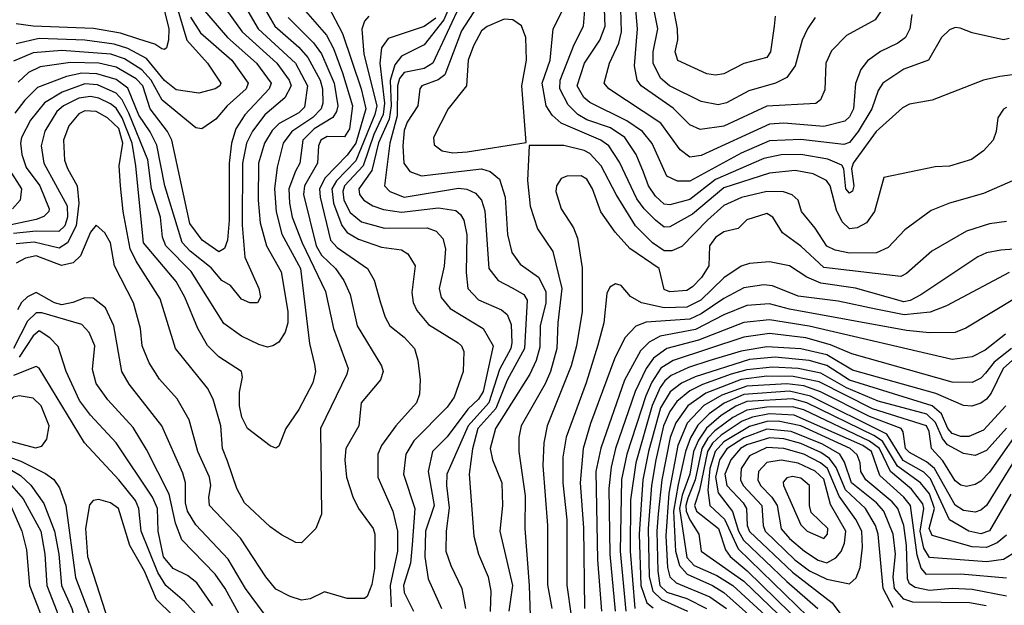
# Model space of a CAD drawing. Extents: x 501367 to 657802, y 482273 to 547541.
# Tile 315 of 656: x 590837 to 594287, y 511956 to 514007. Entities that reach past the tile are written whole.
import ezdxf

# ---------------------------------------------------------------- set-up
doc = ezdxf.new("R2010")
doc.units = 0

msp = doc.modelspace()

# ---------------------------------------------------------------- linework, layer by layer
at = {"layer": '0CON20XD'}
for points in [[(592375, 514126.8), (592323.3, 514006.7), (592255, 513919.1), (592175, 513879.4), (592151.3, 513848.7), (592135.3, 513794.7), (592139.4, 513705), (592131.5, 513658.5), (592095, 513575.2), (592070.9, 513479.1), (592026, 513415), (592028.3, 513395), (592042.7, 513375), (592074.6, 513354.6), (592111.8, 513341.8), (592175, 513332.6), (592305, 513347.5), (592365, 513338.8), (592382.4, 513325), (592393.5, 513305), (592403.9, 513253.9), (592402.1, 513122.1), (592407.2, 513065), (592445.5, 513025.5), (592525, 512991.1), (592544.9, 512974.9), (592559, 512939), (592562.3, 512875), (592558.6, 512855), (592518.6, 512781.4), (592480.9, 512665), (592408.7, 512585), (592334.5, 512415), (592332.9, 512375), (592342.6, 512297.4), (592331.6, 512215), (592330.8, 512145), (592347.8, 512095), (592386.9, 512015), (592398.8, 511945)], [(594305, 513941.4), (594285, 513937.1), (594175, 513961.5), (594132.7, 513977.3), (594115, 513979.2), (594095, 513972), (594067.5, 513945), (594021.4, 513865), (593935, 513833.5), (593861.3, 513785), (593845, 513759.4), (593823.8, 513695), (593775.8, 513615), (593745, 513576.4), (593725, 513569.7), (593575, 513587.1), (593465, 513582.9), (593365, 513539.9), (593185, 513441), (593142, 513442), (593105, 513459.1), (593053.5, 513573.5), (593019.6, 513615), (592965, 513653.1), (592835, 513716.5), (592814.4, 513735), (592791.2, 513775), (592816.6, 513855), (592870.4, 513935), (592888.3, 513985), (592882.6, 514135)], [(593861.1, 514045), (593835, 514006.4), (593735, 513951.5), (593682.4, 513897.6), (593661.9, 513855), (593658.8, 513761.2), (593643.1, 513726.9), (593626.6, 513713.4), (593455.4, 513704.6), (593305, 513634.1), (593222, 513622), (593185, 513638.4), (593126.9, 513696.9), (593015.3, 513775), (593001.2, 513795), (592991.9, 513845), (593002.2, 513975), (592988.3, 514138.3)], [(591375, 514098), (591423.3, 513935), (591495.3, 513855), (591542.5, 513785), (591538.9, 513775), (591521.9, 513765), (591465, 513749.4), (591385, 513761.5), (591345, 513794), (591281, 513871), (591216.3, 513906.3), (591168.3, 513921.7), (591065, 513935.5), (590905, 513941.1), (590825, 513923.1)], [(593963.6, 514025), (593956, 513975), (593940.8, 513945), (593914.8, 513925.2), (593854.1, 513895.9), (593807.5, 513862.5), (593785, 513832.2), (593765.9, 513784.1), (593758.6, 513695), (593745, 513667.1), (593728.2, 513651.8), (593655, 513633), (593515, 513644.6), (593465, 513641.4), (593225, 513531.2), (593185, 513525.3), (593151.6, 513551.6), (593084.4, 513644.4), (592902, 513765), (592884.7, 513785), (592903.9, 513855), (592936.5, 513925), (592946, 513965), (592942.8, 514085)], [(591620.7, 514065), (591672.5, 513975), (591803.2, 513855), (591846.2, 513775), (591835, 513700.2), (591815, 513680.7), (591747, 513643), (591721.5, 513618.5), (591695.5, 513575), (591674.2, 513505), (591672.7, 513375), (591679.6, 513295), (591702.3, 513215), (591753.7, 513123.7), (591776.3, 512985), (591776.7, 512945), (591766.9, 512913.1), (591745, 512877.8), (591724, 512865), (591705, 512859.6), (591675, 512869.7), (591615, 512898.6), (591553.1, 512943.1), (591438.4, 513125), (591349, 513215), (591338.2, 513245), (591331, 513315), (591298.9, 513415), (591286.6, 513516.6), (591220, 513679.9), (591196.2, 513726.2), (591175, 513749.2), (591109.3, 513779.3), (591065, 513782.7), (590986.3, 513753.7), (590924.3, 513715.7), (590875.1, 513654.9), (590843.8, 513595), (590839.8, 513575), (590844.2, 513535), (590859.5, 513489.5), (590907.9, 513425), (590940, 513345), (590939.1, 513335), (590921.7, 513318.3), (590895, 513307.5), (590735, 513273.9)], [(591690.2, 514055), (591731, 513985), (591815, 513910.8), (591846.8, 513875), (591890, 513795), (591898, 513765), (591899.5, 513715), (591893.3, 513695), (591864.2, 513665), (591790.9, 513615), (591760, 513575), (591739, 513491), (591729.9, 513415), (591735.5, 513334.5), (591755.8, 513255.8), (591821.3, 513135), (591852.9, 512872.9), (591870.5, 512799.5), (591873.9, 512775), (591864, 512735), (591815, 512641.4), (591770, 512575), (591745, 512513.3), (591735, 512506.7), (591715, 512513.8), (591635, 512575.6), (591615.3, 512615), (591606.9, 512655), (591607.5, 512702.5), (591618.5, 512755), (591614.5, 512775), (591535, 512825.9), (591495.5, 512865.5), (591461.7, 512925), (591416, 513035), (591385, 513090.3), (591271.6, 513225), (591244.2, 513495), (591230.8, 513575), (591196.8, 513663.2), (591175, 513696.8), (591155, 513712.9), (591115, 513731.9), (591085, 513738.5), (591045, 513732.8), (590990.7, 513705), (590967.9, 513685), (590925, 513616.9), (590912.3, 513565), (590922, 513505), (591003.6, 513355), (591004.9, 513315), (590994.9, 513285), (590974.6, 513265.4), (590895, 513266.4), (590815, 513258.3)], [(591544.8, 514065), (591616.6, 513965), (591738.8, 513855), (591781.7, 513795), (591788.5, 513775), (591766.2, 513733.8), (591695.7, 513674.3), (591652.9, 513617.1), (591631.7, 513575), (591617.4, 513505), (591616.9, 513286.9), (591626.7, 513175), (591675.5, 513065), (591680.8, 513035), (591670, 513015), (591644.2, 513015.8), (591615, 513028.2), (591576, 513076), (591545, 513093.9), (591508.3, 513138.3), (591435, 513196.8), (591406.7, 513226.7), (591345.7, 513425), (591317.4, 513567.4), (591294.4, 513614.4), (591255, 513672.4), (591216.7, 513766.8), (591175, 513797.1), (591107.9, 513817.9), (591055, 513820.3), (591001.4, 513808.6), (590899.9, 513770.1), (590854.7, 513725.3), (590820, 513680.1)], [(591814.1, 514065), (591912.6, 513952.6), (591936.8, 513906.8), (591968.5, 513821.5), (592003.1, 513705), (591992.4, 513625), (591975, 513596.8), (591915, 513597.7), (591892, 513585), (591884.8, 513565), (591880.9, 513505), (591835.1, 513425), (591831.5, 513395), (591875.8, 513215), (591895, 513181.9), (591943.3, 513135), (591973.6, 513093.6), (591995.3, 513044.7), (592019.7, 512935), (592104.6, 512795), (592111.1, 512775), (592102.1, 512745), (592033.8, 512665), (592025.4, 512585), (591979.7, 512505), (591976.6, 512465), (591982.8, 512405), (592004.5, 512335.5), (592024.6, 512295), (592075.3, 512225), (592081.6, 512205), (592080.8, 512085), (592070.8, 512029.2), (592055, 511986.2), (592045, 511980), (591985, 511980), (591905, 512002.9), (591855, 511978.5), (591825, 511973.8), (591785, 511986.2), (591735, 512012.7), (591699.4, 512055), (591611.4, 512191.4), (591502.5, 512305), (591500, 512335), (591507, 512375), (591502.6, 512405), (591461.9, 512495), (591431.4, 512605), (591389.4, 512679.4), (591327.4, 512747.4), (591290.6, 512805), (591265.8, 512865), (591260.3, 512925), (591235.8, 513015.8), (591169.2, 513145), (591156, 513225), (591135, 513260.6), (591105, 513286.9), (591085, 513263.1), (591050.2, 513179.8), (591024.5, 513155.5), (590983.5, 513146.5), (590895, 513180.4), (590857.8, 513172.2), (590825, 513154.8)], [(591337.8, 514065), (591359.9, 513975), (591359.1, 513935), (591351.1, 513908.9), (591345, 513902.7), (591335, 513904.6), (591311.1, 513921.1), (591255, 513938.6), (591190.1, 513960.1), (591095.8, 513975.8), (590884.4, 513984.4), (590825, 513992.8)], [(591470.3, 514055), (591565.8, 513945), (591666.7, 513855), (591718.5, 513785), (591711.3, 513765), (591625.9, 513674.1), (591594.9, 513625.1), (591579.5, 513575), (591571.7, 513505), (591570.7, 513305), (591564.9, 513235.1), (591555, 513205.8), (591535, 513194.4), (591477.1, 513235), (591433.1, 513293.1), (591370.5, 513585), (591354.8, 513615), (591294.5, 513695), (591268.9, 513775), (591245, 513800.2), (591175, 513841), (591115, 513854.7), (591015, 513857), (590908.4, 513841.6), (590868.4, 513821.6), (590831.5, 513788.5)], [(591918.4, 514055), (591968.8, 513958.8), (592033.5, 513765), (592050, 513695), (592014.7, 513575), (591985, 513533), (591907.3, 513452.7), (591888.2, 513415), (591890.1, 513385), (591926.5, 513235), (591949.7, 513209.7), (592055.9, 513135), (592079.2, 513095), (592102.1, 513015), (592118.1, 512965), (592134.7, 512935), (592185, 512894.7), (592221.2, 512855), (592232.4, 512815), (592240, 512745), (592238.3, 512695), (592227.1, 512665), (592155, 512584.6), (592104.7, 512515), (592091.9, 512485), (592092.6, 512405), (592144.8, 512285), (592161.6, 512215), (592161.5, 512145), (592134.9, 512025), (592139.1, 511950.9)], [(592385, 514069.4), (592284.5, 513855), (592255, 513836.2), (592185, 513821.6), (592168.6, 513801.4), (592160.9, 513775), (592159.5, 513670.5), (592134, 513575), (592115.8, 513425.7), (592134, 513405), (592185, 513385.1), (592375, 513417.5), (592403.8, 513413.8), (592435, 513398.9), (592455, 513375.5), (592467.1, 513337.1), (592481.6, 513135), (592513.9, 513093.9), (592565, 513066.6), (592603.6, 513045), (592615.2, 513025), (592606.5, 512855), (592545, 512744.8), (592505.5, 512645), (592442.9, 512575), (592424, 512504), (592412, 512415), (592428.5, 512198.5), (592445.3, 512135), (592479.1, 512055), (592488.7, 512005), (592485.4, 511934.6)], [(592439.2, 514050.8), (592385, 513968.4), (592326.6, 513813.4), (592303.8, 513796.2), (592246.7, 513775), (592238.9, 513765), (592231.9, 513705), (592195, 513647.8), (592185, 513618.6), (592180.2, 513565), (592183.6, 513505), (592204.8, 513474.8), (592245, 513459.6), (592455, 513484.8), (592485.9, 513475.9), (592518.3, 513448.3), (592538.5, 513385), (592546.7, 513255), (592562.1, 513192.1), (592590.8, 513150.8), (592655, 513104.7), (592681.1, 513055), (592680.8, 513015), (592661.1, 512935), (592659.6, 512860.4), (592646.7, 512813.4), (592625.1, 512764.9), (592504.4, 512575), (592486.3, 512505), (592493.6, 512465), (592526.8, 512385), (592529.5, 512305), (592519.6, 512215), (592563.6, 512025), (592551.4, 511935)], [(594295, 513699.5), (594285, 513694.2), (594265, 513663.3), (594259.4, 513615), (594248.1, 513585), (594215, 513548.1), (594172.6, 513517.4), (594095.9, 513494.1), (594045, 513491.5), (593865.8, 513454.2), (593833.1, 513335), (593804.7, 513295.2), (593772.2, 513277.8), (593745, 513274.1), (593718.7, 513298.7), (593699.6, 513339.6), (593677, 513425), (593664.4, 513444.4), (593617.6, 513467.6), (593555, 513479.3), (593465, 513469.4), (593305, 513417.6), (593195, 513326.4), (593115, 513281.6), (593095, 513280), (593065, 513304.3), (593025, 513344.3), (592999.9, 513379.9), (592938.6, 513508.6), (592901.7, 513565), (592873.3, 513585), (592734.6, 513644.6), (592703, 513673), (592682.5, 513705), (592667.6, 513785), (592695.9, 513865), (592706.9, 513975), (592745, 514050.5)], [(594395, 513824.8), (594271.5, 513808.5), (594214.8, 513795.2), (594035, 513724.7), (593955, 513710.8), (593931.1, 513698.9), (593838.4, 513615), (593758.1, 513505), (593752.5, 513485), (593760.7, 513425), (593755, 513406.5), (593745, 513398.9), (593731.9, 513415), (593724.7, 513485), (593717.8, 513497.8), (593668.8, 513518.8), (593575, 513535.1), (593505, 513534.3), (593445, 513520.5), (593275, 513447.2), (593185, 513376.9), (593115, 513358.6), (593095, 513360.5), (593065, 513388.6), (593040.4, 513425), (593022.8, 513472.8), (592997, 513535), (592957.5, 513595), (592908, 513628), (592825, 513656.5), (592793, 513675), (592758.6, 513708.6), (592730, 513765), (592731.1, 513795), (592779.7, 513920.3), (592812.8, 513985), (592819, 514055)], [(593624.6, 514015), (593597.3, 513975), (593579.2, 513935), (593554.4, 513845.6), (593525, 513804.6), (593485.2, 513784.8), (593392.2, 513757.8), (593313.6, 513716.4), (593285, 513708.7), (593225, 513720.7), (593114.6, 513775), (593082.2, 513802.2), (593056.6, 513855), (593056.6, 513895), (593073, 513975), (593057, 514057)], [(593485, 514020), (593480.7, 513985), (593468, 513895), (593455, 513874.5), (593375, 513853.1), (593305, 513817.3), (593275, 513813.3), (593245, 513818), (593143.8, 513863.8), (593134.6, 513894.6), (593143.2, 513936.8), (593142.8, 513975), (593126.9, 514055)], [(591435.7, 514015.7), (591470.6, 513960.6), (591581, 513865), (591638, 513785), (591630.6, 513765), (591564.7, 513705.3), (591525, 513658.9), (591475.6, 513624.4), (591455, 513628.1), (591335.9, 513725), (591298.1, 513795), (591265, 513831.7), (591205, 513869.7), (591156.2, 513886.2), (590985, 513899.1), (590885, 513890.9), (590815, 513862.2)], [(591778, 514015), (591866.3, 513926.3), (591895, 513888.1), (591939.3, 513785), (591951.7, 513705), (591947.7, 513685), (591934.4, 513665), (591868.9, 513625), (591829.4, 513585), (591818.6, 513505), (591804, 513476), (591780.6, 513415), (591782.2, 513365), (591792.2, 513315), (591827, 513225), (591909.2, 513055), (591936.5, 512925), (591988.1, 512785), (591983.6, 512765), (591891.2, 512575), (591894.6, 512275.4), (591875.4, 512224.6), (591825, 512174.3), (591805, 512175.6), (591755, 512202.5), (591715, 512231.2), (591624.5, 512314.5), (591597.7, 512365), (591565, 512460.6), (591547.6, 512505), (591542, 512585), (591515, 512678.1), (591495, 512716.4), (591382.8, 512855), (591329.8, 513029.8), (591245, 513161.8), (591224.7, 513204.7), (591199.4, 513335), (591190.3, 513425), (591185.8, 513495), (591198.8, 513575), (591185, 513626.4), (591145, 513663.9), (591105, 513686.1), (591065, 513687.7), (591045, 513677.1), (591009.2, 513635), (590990.4, 513585), (590994.8, 513515), (591005, 513486.1), (591038.9, 513425), (591044.9, 513364.9), (591034.9, 513285.1), (591004.7, 513225.3), (590975, 513206.6), (590888.3, 513228.3), (590825, 513222.3)], [(592061, 514019), (592045, 514002.2), (592036.1, 513973.9), (592043.6, 513886.4), (592088.5, 513705), (592081.8, 513675), (592015, 513512.5), (591946.9, 513443.1), (591931.5, 513415), (591936.6, 513365), (591965.8, 513285.8), (591985, 513261.7), (592025, 513238.7), (592105, 513210), (592175, 513200.7), (592197.4, 513187.4), (592223.4, 513145), (592211.3, 513051.3), (592216.5, 513016.5), (592228.7, 512988.7), (592269.7, 512939.7), (592373.6, 512875), (592385.4, 512865), (592393.2, 512845), (592391.3, 512775), (592359.2, 512685), (592335, 512650.3), (592218.1, 512531.9), (592190.2, 512485), (592181.7, 512415), (592222.1, 512295), (592212.8, 512167.2), (592207, 512103), (592182.4, 512025), (592185, 512001.1), (592217.3, 511935)], [(592295, 514012.3), (592255, 513983.8), (592128.5, 513941.5), (592105, 513908.1), (592099.5, 513855), (592115.5, 513715), (592111.2, 513675), (592077.6, 513605), (592040.4, 513495), (591975, 513424.8), (591969.6, 513405), (591973.2, 513375), (591995, 513331.3), (592035, 513299), (592115, 513277.3), (592265, 513278.5), (592296.6, 513266.6), (592320.2, 513240.2), (592328.9, 513205), (592324.3, 513144.3), (592307.4, 513065), (592314.2, 513034.2), (592346, 512996), (592461.5, 512925), (592496.4, 512865), (592461.5, 512705), (592445, 512678), (592407.5, 512642.5), (592335, 512545.7), (592284.3, 512495), (592268.1, 512425), (592289.7, 512305), (592259.3, 512215), (592257.4, 512125), (592268.9, 512048.9), (592315.6, 511945)], [(592355, 513540.6), (592405, 513544.8), (592612.5, 513577.5), (592596.8, 513775), (592613.1, 513865), (592611.3, 513945), (592595.3, 513985.3), (592565, 514006.2), (592535, 514009.3), (592475, 513983.4), (592455, 513967.8), (592427, 513915), (592409, 513865), (592403.4, 513775), (592338.9, 513695), (592287.1, 513595), (592289.2, 513569.3), (592317.5, 513547.5), (592355, 513540.6)], [(594335, 513450.4), (594215, 513398), (594095, 513364.7), (594031.2, 513338.8), (593939, 513271), (593881, 513209), (593839.4, 513190.6), (593745, 513188.9), (593695, 513200), (593665, 513214.3), (593625, 513276.4), (593576.5, 513335), (593565.4, 513375.4), (593543.6, 513393.6), (593513.9, 513403.9), (593455, 513404.8), (593366.3, 513383.7), (593305, 513355.9), (593247.4, 513305), (593157.8, 513212.2), (593122.8, 513197.2), (593095, 513197.9), (593055.2, 513225), (592994.9, 513284.9), (592926.9, 513395), (592875.3, 513495.3), (592835, 513538), (592815, 513549.2), (592743.9, 513566.1), (592623, 513567), (592616.2, 513443.8), (592625.9, 513354.1), (592651.2, 513275), (592705.7, 513195.7), (592736.8, 513065), (592722.7, 512945), (592719.8, 512855), (592697.7, 512775), (592678.6, 512731.4), (592594.2, 512585), (592586.2, 512543.8), (592586.7, 512495), (592608.9, 512338.9), (592607.3, 512225), (592623, 512025), (592628.7, 511848.7)], [(590792.5, 513495), (590843.7, 513415), (590839, 513375), (590811.6, 513345)], [(594295, 513299.7), (594235, 513291.8), (594155, 513265.8), (594033.8, 513196.2), (593945, 513117.9), (593925, 513107.9), (593655, 513138.8), (593575, 513213.9), (593510, 513260), (593475.8, 513315.8), (593455, 513328.8), (593385, 513306.2), (593354.6, 513275.4), (593305, 513264.1), (593275, 513244.1), (593254.8, 513215), (593251.9, 513145), (593226, 513104), (593195, 513071), (593175, 513058.7), (593115, 513054.4), (593095, 513061.8), (593078, 513135), (592975.4, 513205.4), (592923.4, 513263.4), (592873.5, 513333.5), (592844.4, 513415), (592825, 513448.7), (592805, 513459.6), (592755, 513459.5), (592735, 513451.1), (592718, 513425), (592716, 513405), (592734.1, 513345), (592778.4, 513278.4), (592791.7, 513241.7), (592807.9, 513137.9), (592808.3, 512985), (592788.4, 512865), (592770, 512795), (592685.2, 512585), (592674, 512525)], [(594415, 513210.5), (594275, 513200), (594225, 513190.2), (594195, 513176.9), (593995, 513043.3), (593957.1, 513022.9), (593935, 513018.5), (593766.1, 513066.1), (593644.2, 513084.2), (593594.9, 513104.9), (593535, 513144.8), (593465, 513158.5), (593395, 513153.2), (593365, 513143.9), (593305, 513103.1), (593224.4, 513025), (593175, 513000.4), (593095, 512997.8), (593015.6, 513015), (592977, 513037), (592945, 513075.8), (592925, 513081.4), (592905, 513070), (592895, 513048), (592884.4, 512945), (592862.7, 512867.3), (592821.9, 512735), (592752.6, 512545), (592741, 512475), (592740, 512385), (592754.6, 512254.6), (592754.2, 512025.8), (592769.3, 511919.3)], [(594305, 513121.2), (594085.2, 513004.8), (594027.5, 512982.5), (593936.9, 512973.1), (593837.2, 512992.8), (593705, 513021.2), (593565, 513038.8), (593475, 513074.4), (593445, 513078.4), (593375, 513068.3), (593305, 513030.9), (593225, 512976.3), (593185, 512958.2), (593032.4, 512947.6), (592996.1, 512933.9), (592957.4, 512892.6), (592921.3, 512818.7), (592837.9, 512592.1), (592811.9, 512505), (592800.6, 512385), (592813.4, 512226.6), (592815.9, 511945)], [(591715, 511898), (591629, 512015), (591567.9, 512117.9), (591455, 512237.4), (591425.5, 512285), (591418.6, 512315), (591418.4, 512385), (591409.1, 512419.1), (591335.8, 512585), (591220.9, 512730.9), (591194.7, 512775), (591167.4, 512935), (591137.8, 512997.8), (591095, 513032.2), (591065, 513033.2), (591023.8, 513016.2), (590985, 513008.4), (590959.4, 513015), (590895, 513051.2), (590865, 513035.9), (590844, 513016), (590829.5, 512990.5)], [(594335, 513036.9), (594153.1, 512926.9), (594115, 512911.7), (594025, 512910.2), (593945, 512918.3), (593535, 512993.2), (593465, 513012.3), (593385, 513005.4), (593305, 512973.6), (593205, 512922), (593082, 512898), (593042.7, 512877.3), (593012.5, 512847.4), (592956.1, 512743.9), (592873.6, 512506.4), (592856.2, 512425), (592861.6, 512115), (592875.4, 511935)], [(591638.9, 511865), (591556.7, 512015), (591522.5, 512065), (591405.2, 512185.2), (591383.6, 512243.6), (591360.7, 512345), (591281.7, 512501.7), (591235, 512578.7), (591146.6, 512675), (591105, 512732.5), (591092, 512782), (591100.7, 512865), (591081, 512911), (591055, 512939.1), (590915, 512979.7), (590895, 512979.9), (590865, 512951), (590815.3, 512855)], [(594291.2, 512905), (594220.1, 512849.9), (594175, 512825.8), (594105, 512816.4), (593604, 512934), (593465, 512956), (593375, 512946.5), (593216, 512884), (593105, 512855.4), (593058.6, 512821.4), (593032.8, 512785), (592993.9, 512705), (592925.3, 512504.7), (592910.2, 512439.8), (592901.6, 512365), (592905.5, 512135), (592923.7, 511935)], [(591513.5, 511953.5), (591457.9, 512035), (591425, 512060.2), (591375, 512085.2), (591341.7, 512125), (591322.8, 512215), (591320.6, 512295), (591302.9, 512335), (591175.3, 512525), (591085, 512622.1), (591046.9, 512673.1), (591000.2, 512775), (590972, 512862), (590942.9, 512892.9), (590905, 512917.3), (590885, 512899.8), (590835.1, 512825)], [(594312.6, 512855), (594252.1, 512807.9), (594221.4, 512768.6), (594205, 512751.5), (594175, 512736.7), (594105, 512737.3), (593753, 512837), (593678.3, 512868.3), (593592.5, 512892.5), (593465, 512908.1), (593375, 512894.9), (593127, 512813), (593084, 512786), (593052.4, 512737.6), (593030.8, 512689.2), (592964.7, 512485.2), (592946, 512396), (592941.8, 512145), (592960.7, 511935)], [(594336.6, 512833.4), (594282.9, 512785), (594241.2, 512698.8), (594225, 512677.3), (594205, 512663.7), (594173.9, 512653.9), (594145, 512655.9), (594047.8, 512697.8), (593755, 512779.7), (593665, 512833.3), (593575, 512853.8), (593455, 512861.6), (593365, 512845.8), (593251.6, 512811.6), (593181.3, 512788.7), (593119.7, 512760.3), (593097.4, 512742.6), (593081.2, 512718.8), (593053.8, 512656.2), (592996.1, 512455), (592977.6, 512325), (592976.3, 512145), (592993.3, 511945)], [(594293.2, 512655), (594215, 512569.6), (594162.8, 512547.2), (594135, 512547.1), (594105, 512557.4), (594089.9, 512575), (594066.8, 512626.8), (594034.2, 512654.2), (593745, 512744.7), (593665, 512796.2), (593603.2, 512813.2), (593485, 512825.3), (593395, 512816.7), (593203.6, 512756.4), (593156.6, 512733.4), (593116.4, 512703.6), (593082.9, 512647.2), (593040.6, 512495), (593020.5, 512395), (593007.7, 512205), (593013.8, 512025), (593034.5, 511964.5), (593056.9, 511946.9)], [(591465, 511912.6), (591415, 511969.3), (591349.2, 512025), (591320.8, 512070.8), (591263.4, 512215), (591255.2, 512295), (591242.8, 512322.8), (591184.9, 512394.9), (591064.1, 512525), (590905, 512786.5), (590895, 512792.1), (590815, 512760.3)], [(594295, 512576), (594225, 512498.5), (594185, 512480.2), (594145, 512488.1), (594087.9, 512517.9), (594070.6, 512540.6), (594046.1, 512596.1), (594015.9, 512625), (593845, 512670.5), (593735, 512717), (593645, 512768.8), (593565, 512785.7), (593475, 512790.5), (593385, 512781), (593330.7, 512765), (593230.4, 512729.6), (593185, 512707), (593139.9, 512670.1), (593115, 512635.2), (593093.7, 512585), (593066.2, 512465), (593051.4, 512375), (593039, 512225), (593042.4, 512055), (593055.7, 512005), (593086, 511976), (593177.8, 511935)], [(594365, 512606.8), (594235, 512421.6), (594205, 512390.2), (594185, 512378.8), (594155, 512372.4), (594135, 512376.8), (594115, 512392.3), (594072.3, 512462.3), (594032.3, 512505), (594023.6, 512565), (594014.4, 512585), (593825, 512644), (593638.2, 512738.2), (593547.6, 512757.6), (593455, 512758.5), (593365, 512746.8), (593241, 512699), (593178.6, 512655), (593136.1, 512595), (593116.6, 512543.4), (593087.5, 512395), (593074.3, 512275.7), (593069.7, 512215), (593072.9, 512075), (593080.9, 512025), (593105, 512001.5), (593175, 511979.7), (593244.1, 511945)], [(594398.4, 512585), (594225, 512305.3), (594205, 512288.6), (594185, 512282.3), (594145, 512287.8), (594115, 512306.8), (594042.6, 512435), (594015, 512458.4), (593955, 512490.5), (593941.4, 512505), (593933.3, 512563.3), (593925.5, 512575.5), (593815, 512616.6), (593643.3, 512703.3), (593585, 512724.9), (593525, 512731), (593385, 512723.9), (593297.7, 512692.3), (593234, 512656), (593176.7, 512593.3), (593142.9, 512515), (593111.5, 512348.5), (593101, 512199), (593107.6, 512087.6), (593115.6, 512055), (593137.6, 512035), (593255, 511984.9), (593313.9, 511945)], [(594310.7, 512345), (594235, 512217), (594205, 512205.9), (594163.4, 512215), (594095, 512255.6), (594029.2, 512399.2), (594005, 512422.5), (593933.3, 512463.3), (593875.8, 512555.8), (593608.3, 512688.3), (593535, 512705.4), (593375, 512694.7), (593305.8, 512664.2), (593253.1, 512626.9), (593213.3, 512586.7), (593187.5, 512542.5), (593170.6, 512495), (593145, 512379.3), (593127.9, 512285), (593135.4, 512145), (593149.2, 512095), (593176.7, 512065), (593265, 512025.5), (593305, 512000.9), (593445.6, 511875)], [(590893.1, 512506.9), (590915, 512512.9), (590932.2, 512537.7), (590940.9, 512585), (590911.9, 512655), (590885, 512681.2), (590835, 512690), (590815, 512685.2), (590705.7, 512585), (590705.7, 512575), (590716.5, 512565), (590775, 512539.2), (590893.1, 512506.9)], [(594295, 512201.7), (594262.1, 512175), (594225, 512158.8), (594175, 512160.4), (594035, 512200.7), (594024.4, 512225), (594042.4, 512295), (594025, 512346.8), (593993.4, 512385), (593913.6, 512443.6), (593860.2, 512530.2), (593830.6, 512550.6), (593595.1, 512665.1), (593545, 512678.6), (593385, 512669.4), (593346.6, 512653.4), (593295, 512620.1), (593244, 512576), (593215.3, 512534.7), (593198.8, 512495), (593184.9, 512414.9), (593158.1, 512341.9), (593149.4, 512295), (593175, 512123.3), (593200.7, 512095), (593280, 512060), (593335.8, 512025), (593465, 511906.7)], [(594315, 512134.8), (594285, 512116.6), (594225, 512108), (594025, 512123.2), (594006, 512156), (593993, 512215), (594005.5, 512295), (594001.7, 512311.7), (593962, 512362), (593889, 512425), (593850.1, 512505), (593815, 512531.1), (593585, 512640.5), (593545, 512651.2), (593455, 512650.4), (593385, 512639.6), (593336.3, 512613.7), (593273.5, 512566.5), (593249, 512541), (593227.5, 512505), (593204.2, 512395), (593178.7, 512331.3), (593171.4, 512305), (593173, 512285), (593185, 512254.8), (593217.4, 512205), (593225.3, 512145), (593375, 512040.2), (593494.8, 511924.8)], [(594295, 512051), (594135, 512064.6), (594015, 512063.3), (593996.4, 512086.4), (593981.5, 512131.5), (593958.6, 512305), (593934.9, 512334.9), (593851, 512411), (593821.8, 512495), (593791.4, 512515), (593551.3, 512621.3), (593465, 512625.9), (593405.2, 512614.8), (593369, 512601), (593295, 512552), (593265, 512523.3), (593247.6, 512495), (593219.2, 512359.2), (593202, 512305), (593208.8, 512285), (593285.8, 512225), (593310.1, 512150.1), (593326.3, 512126.3), (593386.8, 512076.8), (593538, 511928)], [(594295, 511988.2), (594175, 512010.8), (594105, 512014.6), (594025, 512007.7), (593975, 512018.3), (593955, 512031.3), (593948, 512048), (593944.7, 512165.3), (593934.9, 512234.9), (593914.3, 512295), (593895, 512317.8), (593801.8, 512395), (593784.8, 512425), (593782.7, 512455), (593772.3, 512482.3), (593747.8, 512505), (593575, 512584.3), (593495, 512600.6), (593455, 512600.1), (593395, 512582.3), (593305, 512528.9), (593273.7, 512495), (593255.4, 512435.4), (593248.5, 512358.5), (593255.8, 512305.8), (593307, 512257), (593355, 512154), (593599.7, 511915)], [(594223.7, 511953.7), (594165.6, 511964.4), (593966.7, 511966.7), (593935, 511976.9), (593902.9, 512015), (593898.5, 512055), (593905.8, 512135), (593898.5, 512205), (593865.4, 512285), (593839.3, 512315), (593751.9, 512385), (593727.4, 512457.4), (593711.5, 512485), (593649.9, 512519.9), (593540, 512565), (593455, 512573.3), (593375, 512542.7), (593315, 512504.1), (593289.3, 512465), (593275.6, 512405), (593285, 512349.6), (593334.4, 512284.4), (593356.2, 512215), (593374, 512184), (593525, 512039.1), (593634.1, 511944.1)], [(593897.8, 511947.8), (593862.8, 512015), (593845.4, 512205), (593836.2, 512235), (593800.6, 512295), (593730.4, 512360.4), (593698.3, 512438.4), (593675, 512470.4), (593645, 512490.7), (593575, 512522.6), (593515, 512538.5), (593465, 512542.5), (593385, 512517.3), (593363.5, 512505), (593329.4, 512465), (593307.9, 512415), (593314.6, 512375), (593372.4, 512315), (593384.3, 512295), (593386.7, 512235), (593394.1, 512214.1), (593545, 512071.4), (593684.3, 511964.3), (593736.1, 511896.1)], [(590708.6, 512508.6), (590841.2, 512461.2), (590928, 512418), (590957, 512397), (590977.2, 512367.2), (590999, 512305), (591032.7, 512052.7), (591081.4, 511925), (591142.1, 511675), (591142, 511645), (591114, 511535), (591106, 511375), (591042.5, 511215), (591007.9, 511105), (590987.5, 510937.5), (590987, 510837), (590977.7, 510785), (590959.5, 510735), (590886.7, 510655), (590853.5, 510595), (590847.9, 510555), (590860.9, 510475), (590856.1, 510445), (590816.2, 510375)], [(592674, 512525), (592670.3, 512445), (592687.1, 512235), (592687.1, 512027.1), (592702.2, 511945)], [(593745, 512031.1), (593768.5, 512051.5), (593782.1, 512087.9), (593790.7, 512159.3), (593788, 512215), (593766.7, 512256.7), (593708.3, 512338.3), (593667.4, 512435), (593643, 512455), (593585, 512485.5), (593514.7, 512505.3), (593455, 512508.4), (593395, 512478.8), (593365.1, 512435), (593363.2, 512395), (593372.6, 512375), (593437.4, 512305), (593442.9, 512235), (593449.7, 512215), (593553.9, 512115), (593605, 512076.9), (593665, 512047.1), (593745, 512031.1)], [(593665, 512104.5), (593697.5, 512122.5), (593716.1, 512143.9), (593726.9, 512173.1), (593732.2, 512215), (593678.9, 512308.9), (593655, 512397.7), (593625, 512426.2), (593565, 512453.9), (593505, 512463.6), (593455, 512456.5), (593425.9, 512425), (593424.2, 512395), (593433.3, 512375), (593473, 512335), (593491.5, 512305), (593505, 512223.7), (593535, 512189.4), (593587.8, 512145), (593635, 512113.9), (593665, 512104.5)], [(590808.6, 512428.6), (590840.3, 512410.3), (590876.8, 512376.8), (590921.9, 512311.9), (590959.6, 512215), (590974.9, 512135), (590983.2, 512025), (591020, 511945), (591032.6, 511895)], [(593655, 512189.3), (593668.4, 512205), (593669.5, 512225), (593611, 512281), (593605.2, 512305.2), (593604.3, 512375), (593575, 512401.1), (593545, 512406.9), (593525, 512402), (593513, 512387), (593513.8, 512375), (593575, 512238.1), (593596.4, 512215), (593655, 512189.3)], [(590808.4, 512375), (590848.9, 512328.9), (590910.8, 512215), (590925.4, 512135), (590932.4, 512025), (590967.9, 511935), (590999.3, 511785), (591021, 511745), (591065, 511696.7), (591079.3, 511665), (591050.2, 511585), (591037, 511453), (591001.8, 511338.2), (590972.9, 511255), (590915, 511166.1), (590895.3, 511115), (590869.2, 510935), (590862.4, 510835), (590841.4, 510765), (590824.4, 510735)], [(591427.5, 511867.5), (591316.5, 511976.5), (591275, 512075.2), (591223, 512165), (591183.1, 512295), (591155.6, 512315), (591115, 512326.2), (591095, 512322.5), (591082, 512308), (591067.4, 512225), (591075, 512126.2), (591158.1, 511868.1)], [(590805, 512306.5), (590844.4, 512215), (590860.5, 512150.5), (590872, 512025), (590906.1, 511935), (590936.2, 511765), (590952.5, 511735), (591013.2, 511675), (591025.2, 511655), (591010, 511475), (590974, 511385), (590957.1, 511295), (590936, 511254), (590895, 511204.3), (590876, 511165), (590823.7, 511005)]]:
    msp.add_lwpolyline(points, dxfattribs=at)

doc.saveas('drawing.dxf')
